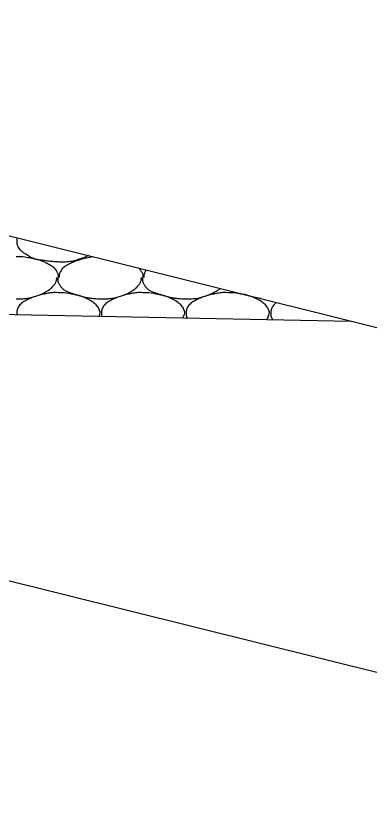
# Model space of a CAD drawing. Extents: x 1373719 to 1374161, y 379835 to 380167.
# Drawn here: x 1373803.283 to 1373805.209, y 380109.575 to 380113.95 of the extents above; entities that cross this region are included whole.
import ezdxf

# ---------------------------------------------------------------- set-up
doc = ezdxf.new("R2010")
doc.units = 0
doc.layers.add('Aggregate Base Course', color=7, linetype='Continuous')
doc.layers.add('T_Drafting', color=7, linetype='Continuous')

msp = doc.modelspace()

# ---------------------------------------------------------------- linework, layer by layer
for p, q in [((1373799.6567, 380113.6504), (1373815.6601, 380109.6495)), ((1373794.6889, 380112.4961), (1373805.1075, 380112.2877))]:
    msp.add_line(p, q)
at = {"layer": 'Aggregate Base Course'}
for points, degree in [([(1373803.6762, 380112.6455), (1373803.6614, 380112.6376), (1373803.6464, 380112.6309), (1373803.6047, 380112.6177), (1373803.5792, 380112.6112), (1373803.5397, 380112.6087), (1373803.5264, 380112.6087), (1373803.4934, 380112.6109), (1373803.4736, 380112.6128), (1373803.432, 380112.6173), (1373803.4105, 380112.6208), (1373803.3714, 380112.6298), (1373803.3562, 380112.6393), (1373803.3226, 380112.6604), (1373803.308, 380112.6713), (1373803.289, 380112.7005), (1373803.2877, 380112.7111), (1373803.2886, 380112.728), (1373803.2895, 380112.7349), (1373803.2914, 380112.7417)], 3), ([(1373803.2828, 380112.6401), (1373803.2846, 380112.64), (1373803.2864, 380112.6403), (1373803.2882, 380112.6401)], 2), ([(1373803.2882, 380112.6401), (1373803.3146, 380112.6405), (1373803.3411, 380112.6365), (1373803.3674, 380112.6311), (1373803.3997, 380112.6246), (1373803.4293, 380112.6148), (1373803.4592, 380112.5987), (1373803.4792, 380112.5881), (1373803.4951, 380112.5742), (1373803.506, 380112.5537), (1373803.5108, 380112.545), (1373803.5125, 380112.536), (1373803.5132, 380112.5267), (1373803.5133, 380112.5261), (1373803.5134, 380112.5255), (1373803.5132, 380112.5249)], 3), ([(1373803.5186, 380112.5249), (1373803.5187, 380112.5255), (1373803.5186, 380112.5261), (1373803.519, 380112.5419), (1373803.5233, 380112.5565), (1373803.5429, 380112.5836), (1373803.5552, 380112.5915), (1373803.5809, 380112.6049), (1373803.5925, 380112.6107), (1373803.6229, 380112.621), (1373803.6408, 380112.6264), (1373803.6704, 380112.6341), (1373803.6817, 380112.6365), (1373803.6957, 380112.6387), (1373803.6982, 380112.6391), (1373803.7007, 380112.6394)], 3), ([(1373803.9496, 380112.5772), (1373803.9563, 380112.5704), (1373803.962, 380112.5627), (1373803.9716, 380112.545), (1373803.9733, 380112.536), (1373803.9741, 380112.5261), (1373803.9742, 380112.5255), (1373803.974, 380112.5249)], 3), ([(1373803.9794, 380112.5249), (1373803.9795, 380112.5255), (1373803.9794, 380112.5261), (1373803.9797, 380112.5407), (1373803.9834, 380112.5541), (1373803.9916, 380112.5667)], 3), ([(1373803.5024, 380112.5249), (1373803.5025, 380112.5231), (1373803.5025, 380112.5213), (1373803.5024, 380112.5195), (1373803.5018, 380112.5013), (1373803.4902, 380112.4855), (1373803.4772, 380112.4709), (1373803.4691, 380112.4618), (1373803.4605, 380112.4552), (1373803.4502, 380112.4493), (1373803.4321, 380112.439), (1373803.4142, 380112.4304), (1373803.3944, 380112.4241), (1373803.3689, 380112.4161), (1373803.3434, 380112.409), (1373803.317, 380112.4079), (1373803.3056, 380112.4075), (1373803.2942, 380112.4074), (1373803.2828, 380112.4079)], 3), ([(1373803.7436, 380112.4079), (1373803.7412, 380112.4079), (1373803.7388, 380112.4079), (1373803.7364, 380112.4079), (1373803.7166, 380112.4079), (1373803.6968, 380112.4098), (1373803.677, 380112.4133), (1373803.656, 380112.4171), (1373803.6359, 380112.4235), (1373803.6155, 380112.4294), (1373803.5978, 380112.4345), (1373803.5808, 380112.4402), (1373803.5636, 380112.4475), (1373803.5446, 380112.4557), (1373803.5287, 380112.4695), (1373803.5186, 380112.4889), (1373803.5135, 380112.4989), (1373803.5114, 380112.5091), (1373803.5114, 380112.5195), (1373803.5114, 380112.5213), (1373803.5114, 380112.5231), (1373803.5114, 380112.5249)], 3), ([(1373803.9632, 380112.5249), (1373803.9633, 380112.5231), (1373803.9633, 380112.5213), (1373803.9632, 380112.5195), (1373803.9626, 380112.5013), (1373803.951, 380112.4855), (1373803.938, 380112.4709), (1373803.9299, 380112.4618), (1373803.9213, 380112.4552), (1373803.911, 380112.4493), (1373803.8929, 380112.439), (1373803.875, 380112.4304), (1373803.8552, 380112.4241), (1373803.8297, 380112.4161), (1373803.8042, 380112.409), (1373803.7778, 380112.4079), (1373803.7664, 380112.4075), (1373803.755, 380112.4074), (1373803.7436, 380112.4079)], 3), ([(1373804.2044, 380112.4079), (1373804.202, 380112.4079), (1373804.1996, 380112.4079), (1373804.1972, 380112.4079), (1373804.1774, 380112.4079), (1373804.1576, 380112.4098), (1373804.1378, 380112.4133), (1373804.1168, 380112.4171), (1373804.0967, 380112.4235), (1373804.0763, 380112.4294), (1373804.0586, 380112.4345), (1373804.0416, 380112.4402), (1373804.0244, 380112.4475), (1373804.0054, 380112.4557), (1373803.9895, 380112.4695), (1373803.9794, 380112.4889), (1373803.9743, 380112.4989), (1373803.9722, 380112.5091), (1373803.9722, 380112.5195), (1373803.9722, 380112.5213), (1373803.9722, 380112.5231), (1373803.9722, 380112.5249)], 3), ([(1373804.3942, 380112.466), (1373804.3874, 380112.4593), (1373804.3801, 380112.4541), (1373804.3537, 380112.439), (1373804.3358, 380112.4304), (1373804.2905, 380112.4161), (1373804.265, 380112.409), (1373804.2272, 380112.4075), (1373804.2158, 380112.4074), (1373804.2044, 380112.4079)], 3), ([(1373803.2882, 380112.3241), (1373803.2881, 380112.3262), (1373803.2881, 380112.3284), (1373803.2891, 380112.3451), (1373803.2922, 380112.3599), (1373803.3133, 380112.3878), (1373803.3248, 380112.3953), (1373803.3505, 380112.4087), (1373803.3621, 380112.4145), (1373803.3925, 380112.4248), (1373803.4104, 380112.4302), (1373803.44, 380112.4379), (1373803.4513, 380112.4403), (1373803.4795, 380112.4448), (1373803.4965, 380112.4454), (1373803.5132, 380112.4439)], 3), ([(1373803.5132, 380112.4439), (1373803.5396, 380112.4443), (1373803.5661, 380112.4403), (1373803.6247, 380112.4284), (1373803.6543, 380112.4186), (1373803.7042, 380112.3919), (1373803.7178, 380112.3774), (1373803.7367, 380112.349), (1373803.7398, 380112.3392), (1373803.7373, 380112.3254), (1373803.7358, 380112.3202), (1373803.7339, 380112.3152)], 3), ([(1373803.7501, 380112.3148), (1373803.7489, 380112.3201), (1373803.7487, 380112.3254), (1373803.7499, 380112.3451), (1373803.753, 380112.3599), (1373803.7741, 380112.3878), (1373803.7856, 380112.3953), (1373803.8113, 380112.4087), (1373803.8229, 380112.4145), (1373803.8533, 380112.4248), (1373803.8712, 380112.4302), (1373803.9008, 380112.4379), (1373803.9121, 380112.4403), (1373803.9403, 380112.4448), (1373803.9573, 380112.4454), (1373803.974, 380112.4439)], 3), ([(1373803.974, 380112.4439), (1373804.0004, 380112.4443), (1373804.0269, 380112.4403), (1373804.0855, 380112.4284), (1373804.1151, 380112.4186), (1373804.165, 380112.3919), (1373804.1786, 380112.3774), (1373804.1975, 380112.349), (1373804.2006, 380112.3392), (1373804.1975, 380112.3223), (1373804.1947, 380112.314), (1373804.1906, 380112.306)], 3), ([(1373804.2139, 380112.3056), (1373804.2101, 380112.3138), (1373804.2094, 380112.3224), (1373804.2107, 380112.3451), (1373804.2138, 380112.3599), (1373804.2349, 380112.3878), (1373804.2464, 380112.3953), (1373804.2721, 380112.4087), (1373804.2837, 380112.4145), (1373804.3141, 380112.4248), (1373804.332, 380112.4302), (1373804.3616, 380112.4379), (1373804.3729, 380112.4403), (1373804.4011, 380112.4448), (1373804.4181, 380112.4454), (1373804.4348, 380112.4439)], 3), ([(1373804.4348, 380112.4439), (1373804.4612, 380112.4443), (1373804.4877, 380112.4403), (1373804.5463, 380112.4284), (1373804.5759, 380112.4186), (1373804.6258, 380112.3919), (1373804.6394, 380112.3774), (1373804.6583, 380112.349), (1373804.6614, 380112.3392), (1373804.6578, 380112.3191), (1373804.6531, 380112.3077), (1373804.6461, 380112.2969)], 3), ([(1373804.6151, 380112.4108), (1373804.6096, 380112.4115), (1373804.6041, 380112.4124), (1373804.5776, 380112.4171), (1373804.5575, 380112.4235), (1373804.5316, 380112.431), (1373804.5262, 380112.4326), (1373804.5208, 380112.4344)], 3), ([(1373804.6804, 380112.2962), (1373804.6795, 380112.2974), (1373804.6787, 380112.2987), (1373804.6714, 380112.3099), (1373804.6701, 380112.3205), (1373804.6715, 380112.3451), (1373804.6746, 380112.3599), (1373804.6899, 380112.3802), (1373804.6949, 380112.3852), (1373804.7003, 380112.3895)], 3), ([(1373805.1015, 380112.2892), (1373805.1011, 380112.2887), (1373805.1008, 380112.2883), (1373805.1004, 380112.2878)], 2)]:
    msp.add_open_spline(points, degree=degree, dxfattribs=at)
at = {"layer": 'T_Drafting'}
msp.add_lwpolyline([(1373727.6311, 380106.5635), (1373744.1772, 380106.4873), (1373763.0939, 380108.6541), (1373773.2293, 380112.614), (1373774.6702, 380112.615), (1373784.4959, 380112.9026), (1373794.6725, 380112.6885), (1373796.2473, 380112.6154), (1373805.3323, 380110.3529), (1373813.633, 380112.9085), (1373828.5614, 380113.95), (1373844.6671, 380113.95)], dxfattribs=at)

doc.saveas('drawing.dxf')
